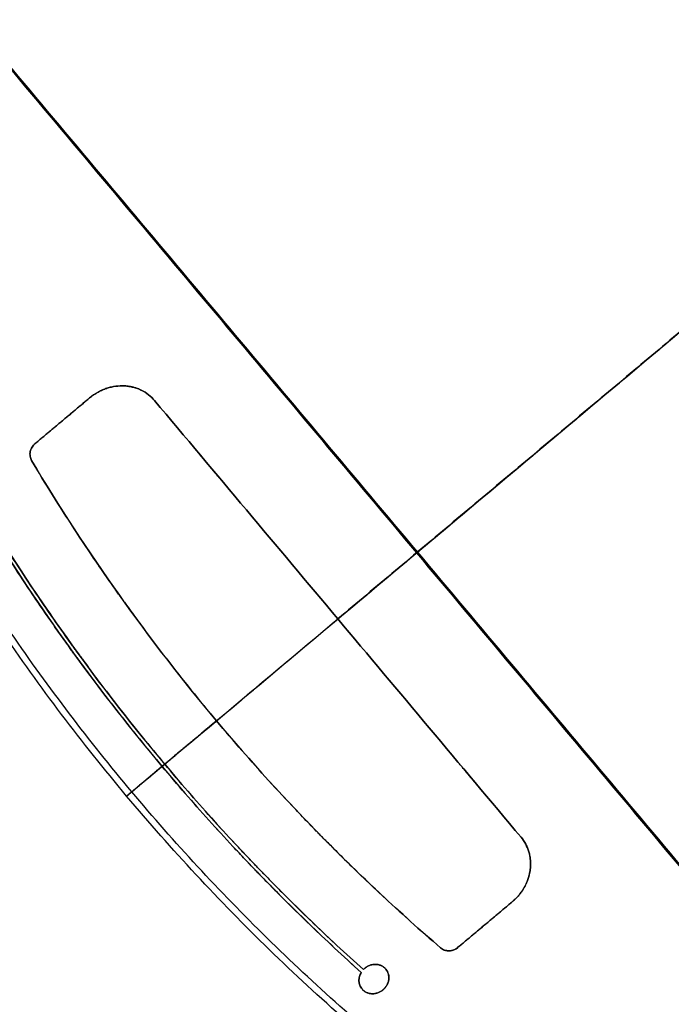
# Model space of a CAD drawing. Header units: millimetres. Extents: x -657 to 864, y -831 to 851.
# Tile 364 of 656: x 380 to 450, y -776 to -669. Entities that reach past the tile are written whole.
import ezdxf

# ---------------------------------------------------------------- set-up
doc = ezdxf.new("R2010")
doc.units = ezdxf.units.MM
doc.layers.add('Default', color=7, linetype='Continuous', true_color=0x000000)

msp = doc.modelspace()

# ---------------------------------------------------------------- linework, layer by layer
at = {"layer": 'Default'}
msp.add_line((416.87, -774.46, 87.57), (416.87, -774.46, 87.82), dxfattribs=at)
for points, knots in [([(391.34, -753.53, 89.7), (386.49, -747.74, 89.7), (381.93, -741.72, 89.39), (375.54, -732.33, 88.48), (373.48, -729.14, 88.1), (370.51, -724.26, 87.42), (369.54, -722.62, 87.18), (368.11, -720.14, 86.78), (367.41, -718.89, 86.58), (366.6, -717.42, 86.33), (366.19, -716.69, 86.2), (365.99, -716.32, 86.13), (365.91, -716.16, 86.11), (365.85, -716.06, 86.09), (365.82, -716, 86.08), (362.21, -709.32, 84.89), (358.97, -702.55, 83.44), (354.65, -692.18, 80.88), (353.3, -688.68, 79.97), (351.42, -683.38, 78.5), (350.82, -681.6, 78), (349.94, -678.92, 77.22), (349.52, -677.57, 76.83), (349.03, -676, 76.35), (348.83, -675.32, 76.15), (348.7, -674.87, 76.02), (348.63, -674.64, 75.95), (347.5, -670.81, 74.79), (346.53, -667.17, 73.63), (345.22, -661.65, 71.82), (344.81, -659.8, 71.2), (344.23, -657, 70.26), (343.95, -655.6, 69.78), (343.64, -653.96, 69.21), (343.49, -653.14, 68.92), (343.41, -652.73, 68.78), (343.38, -652.52, 68.71), (343.36, -652.43, 68.68), (343.35, -652.37, 68.66), (343.35, -652.35, 68.65), (342.65, -648.43, 67.28), (342.06, -644.53, 65.87), (341.36, -638.64, 63.7), (341.15, -636.67, 62.97), (340.89, -633.71, 61.85), (340.76, -632.22, 61.29), (340.64, -630.49, 60.63), (340.58, -629.62, 60.29), (340.55, -629.19, 60.13), (340.54, -628.97, 60.04), (340.53, -628.88, 60.01), (340.53, -628.82, 59.98), (340.53, -628.79, 59.97), (340.02, -620.51, 56.79), (339.99, -612.24, 53.49), (340.68, -599.77, 48.43), (341.03, -595.6, 46.72), (341.73, -589.33, 44.13), (342, -587.24, 43.26), (342.44, -584.1, 41.96), (342.68, -582.52, 41.31), (342.97, -580.68, 40.55), (343.12, -579.77, 40.17), (343.2, -579.31, 39.98), (343.23, -579.11, 39.89), (343.26, -578.98, 39.84), (343.27, -578.91, 39.81), (344.73, -570.31, 36.24), (346.67, -561.85, 32.72), (349.39, -552.42, 28.86), (349.73, -551.25, 28.37), (350.09, -550.07, 27.89), (350.15, -549.88, 27.81), (350.17, -549.81, 27.78), (350.22, -549.67, 27.73), (350.32, -549.33, 27.59), (350.59, -548.44, 27.23), (351.54, -545.44, 26), (353.17, -540.55, 24.02), (354.73, -536.23, 22.3), (355.95, -533.01, 21.03), (356.57, -531.4, 20.39), (357.31, -529.53, 19.66), (357.69, -528.6, 19.3), (357.87, -528.13, 19.11), (357.97, -527.9, 19.02), (358.02, -527.78, 18.98), (358.04, -527.73, 18.96), (358.05, -527.7, 18.94), (358.06, -527.68, 18.94), (359.7, -523.65, 17.37), (361.46, -519.64, 15.83), (364.29, -513.61, 13.58), (365.26, -511.6, 12.84), (366.76, -508.59, 11.73), (367.53, -507.08, 11.19), (368.44, -505.32, 10.56), (368.9, -504.44, 10.24), (369.13, -504, 10.09), (369.24, -503.78, 10.01), (369.3, -503.67, 9.97), (369.33, -503.63, 9.95), (369.34, -503.6, 9.94), (369.35, -503.58, 9.94), (371.36, -499.79, 8.59), (373.45, -496.04, 7.3), (376.73, -490.44, 5.43), (378.41, -487.66, 4.52), (380.42, -484.42, 3.48), (381.45, -482.81, 2.98), (381.96, -482, 2.73), (382.19, -481.66, 2.62), (382.33, -481.43, 2.55), (382.41, -481.31, 2.51), (387.2, -473.88, 0.22), (392.27, -466.69, -1.82), (400.4, -456.09, -4.49), (403.19, -452.58, -5.31), (407.51, -447.37, -6.45), (409.7, -444.78, -6.99), (412.31, -441.78, -7.58), (413.63, -440.28, -7.86), (414.3, -439.53, -8), (414.58, -439.21, -8.06), (414.77, -439, -8.1), (414.87, -438.89, -8.12), (427.02, -425.31, -10.58), (440.15, -412.61, -11.84), (454.3, -400.74, -11.84)], [0, 0, 0, 0, 36.313631, 36.313631, 54.470446, 54.470446, 63.548854, 63.548854, 68.088058, 70.35766, 71.492461, 72.059861, 72.343561, 72.343561, 72.627262, 72.627262, 108.940892, 108.940892, 127.097708, 127.097708, 136.176115, 136.176115, 140.715319, 142.984921, 144.119722, 144.119722, 145.254523, 145.254523, 163.411339, 163.411339, 172.489746, 172.489746, 177.02895, 179.298552, 180.433353, 181.000753, 181.284454, 181.426304, 181.426304, 181.568154, 181.568154, 199.724969, 199.724969, 208.803377, 208.803377, 213.342581, 215.612183, 216.746984, 217.314384, 217.598084, 217.739935, 217.739935, 217.881785, 217.881785, 254.195415, 254.195415, 272.352231, 272.352231, 281.430639, 281.430639, 285.969842, 288.239444, 289.374245, 289.941646, 290.225346, 290.225346, 290.509046, 290.509046, 326.822677, 326.822677, 331.361881, 331.929281, 331.929281, 332.212982, 332.212982, 332.496682, 333.631483, 335.901085, 344.979492, 354.0579, 354.0579, 358.597104, 360.866706, 362.001507, 362.568907, 362.852608, 362.994458, 363.065383, 363.065383, 363.136308, 363.136308, 381.293123, 381.293123, 390.371531, 390.371531, 394.910735, 397.180337, 398.315138, 398.882538, 399.166238, 399.308088, 399.379014, 399.379014, 399.449939, 399.449939, 417.606754, 417.606754, 426.685162, 431.224365, 433.493967, 434.628768, 435.196169, 435.196169, 435.763569, 435.763569, 472.0772, 472.0772, 490.234016, 490.234016, 499.312423, 503.851627, 506.121229, 507.25603, 507.82343, 507.82343, 508.390831, 508.390831, 581.018092, 581.018092, 581.018092, 581.018092]), ([(391.9, -753.07, 89.44), (387.27, -747.55, 89.44), (382.9, -741.8, 89.16), (376.77, -732.88, 88.33), (374.8, -729.85, 87.99), (371.95, -725.23, 87.37), (370.55, -722.91, 87.04), (368.96, -720.16, 86.61), (368.18, -718.78, 86.38), (367.8, -718.09, 86.27), (367.6, -717.74, 86.21), (367.51, -717.57, 86.18), (367.47, -717.49, 86.16), (367.44, -717.44, 86.16), (367.43, -717.42, 86.15), (363.79, -710.84, 85.03), (360.51, -704.16, 83.64), (356.15, -693.95, 81.19), (354.79, -690.51, 80.32), (352.88, -685.32, 78.92), (352.27, -683.59, 78.44), (351.38, -680.97, 77.7), (350.95, -679.66, 77.32), (350.46, -678.12, 76.87), (350.22, -677.36, 76.65), (350.1, -676.97, 76.53), (350.04, -676.78, 76.48), (350.01, -676.7, 76.45), (350, -676.64, 76.43), (349.99, -676.62, 76.43), (347.72, -669.26, 74.24), (345.87, -661.82, 71.84), (343.73, -650.52, 67.94), (343.12, -646.73, 66.59), (342.37, -641, 64.51), (342.14, -639.09, 63.8), (341.85, -636.21, 62.73), (341.71, -634.77, 62.19), (341.56, -633.08, 61.55), (341.5, -632.24, 61.23), (341.46, -631.81, 61.07), (341.45, -631.6, 60.99), (341.44, -631.51, 60.96), (341.43, -631.45, 60.93), (341.43, -631.42, 60.92), (340.82, -623.3, 57.83), (340.68, -615.17, 54.62), (341.18, -602.94, 49.69), (341.46, -598.86, 48.03), (342.06, -592.72, 45.51), (342.29, -590.68, 44.67), (342.67, -587.6, 43.4), (342.88, -586.06, 42.77), (343.14, -584.27, 42.02), (343.27, -583.37, 41.65), (343.34, -582.92, 41.47), (343.37, -582.69, 41.37), (343.39, -582.6, 41.34), (343.4, -582.53, 41.31), (343.4, -582.5, 41.3), (344.72, -573.9, 37.74), (346.52, -565.45, 34.22), (349.91, -552.91, 29.07), (351.16, -548.75, 27.37), (353.2, -542.55, 24.87), (353.91, -540.49, 24.04), (355.02, -537.41, 22.81), (355.58, -535.87, 22.2), (356.26, -534.07, 21.49), (356.6, -533.18, 21.14), (356.77, -532.73, 20.96), (356.85, -532.54, 20.89), (356.9, -532.41, 20.84), (356.92, -532.35, 20.81), (360.18, -523.95, 17.51), (363.83, -515.8, 14.41), (369.93, -503.81, 10.08), (372.06, -499.85, 8.69), (375.41, -493.96, 6.69), (376.55, -492.01, 6.04), (378.3, -489.09, 5.08), (379.18, -487.64, 4.61), (380.08, -486.19, 4.15), (380.68, -485.22, 3.84), (380.98, -484.74, 3.69), (386.16, -476.53, 1.1), (391.37, -469.01, -1.07), (399.69, -458, -3.89), (402.54, -454.38, -4.75), (406.95, -449.01, -5.95), (408.44, -447.23, -6.32), (410.7, -444.58, -6.86), (411.84, -443.26, -7.13), (412.99, -441.95, -7.38), (413.76, -441.07, -7.55), (414.15, -440.63, -7.63), (420.71, -433.23, -8.99), (427.16, -426.51, -9.96), (440.55, -413.51, -11.26), (447.49, -407.25, -11.59), (454.69, -401.2, -11.59)], [0, 0, 0, 0, 36.205898, 36.205898, 54.308847, 54.308847, 63.360322, 67.886059, 70.148928, 71.280362, 71.846079, 72.128938, 72.270367, 72.270367, 72.411796, 72.411796, 108.617695, 108.617695, 126.720644, 126.720644, 135.772118, 135.772118, 140.297856, 142.560724, 143.692159, 144.257876, 144.540734, 144.682164, 144.682164, 144.823593, 144.823593, 181.029491, 181.029491, 199.13244, 199.13244, 208.183915, 208.183915, 212.709652, 214.972521, 216.103955, 216.669672, 216.952531, 217.09396, 217.09396, 217.235389, 217.235389, 253.441287, 253.441287, 271.544237, 271.544237, 280.595711, 280.595711, 285.121448, 287.384317, 288.515751, 289.081469, 289.364327, 289.505756, 289.505756, 289.647186, 289.647186, 325.853084, 325.853084, 343.956033, 343.956033, 353.007508, 353.007508, 357.533245, 359.796113, 360.927548, 361.493265, 361.776124, 361.776124, 362.058982, 362.058982, 398.26488, 398.26488, 416.367829, 416.367829, 425.419304, 425.419304, 429.945041, 432.20791, 432.20791, 434.470779, 434.470779, 470.676677, 470.676677, 488.779626, 488.779626, 497.8311, 497.8311, 502.356838, 504.619706, 504.619706, 506.882575, 506.882575, 543.088473, 543.088473, 579.294371, 579.294371, 579.294371, 579.294371]), ([(391.34, -753.53, 89.7), (401.29, -745.19, 79.3), (431.66, -719.71, 50.66), (501.53, -661.08, 3.35), (563.52, -609.06, -11.84), (602.01, -576.77, -11.84)], [2.41548, 2.41548, 2.41548, 2.41548, 70.396144, 198.636056, 404.995527, 404.995527, 404.995527, 404.995527]), ([(391.9, -753.07, 89.44), (401.71, -744.84, 79.21), (431.93, -719.48, 50.76), (501.59, -661.02, 3.59), (563.55, -609.04, -11.59), (602.01, -576.77, -11.59)], [2.408267, 2.408267, 2.408267, 2.408267, 69.367076, 197.537893, 403.786179, 403.786179, 403.786179, 403.786179]), ([(394.37, -710.64, 87.74), (394.18, -710.41, 87.71), (393.96, -710.19, 87.67), (393.47, -709.82, 87.61), (393.21, -709.65, 87.57), (392.79, -709.45, 87.52), (392.58, -709.36, 87.5), (392.35, -709.28, 87.48), (392.2, -709.24, 87.46), (392.13, -709.21, 87.45), (391.9, -709.16, 87.43), (391.75, -709.12, 87.41), (391.43, -709.08, 87.39), (391.28, -709.06, 87.37), (390.8, -709.03, 87.33), (390.48, -709.05, 87.31), (390, -709.11, 87.28), (389.76, -709.15, 87.26), (389.48, -709.22, 87.25), (389.35, -709.26, 87.24), (389.29, -709.28, 87.24), (389.25, -709.29, 87.23), (389.23, -709.3, 87.23), (389.04, -709.36, 87.22), (388.79, -709.45, 87.21), (388.51, -709.58, 87.2), (388.38, -709.65, 87.2), (388.32, -709.68, 87.2), (388.28, -709.7, 87.2), (388.26, -709.71, 87.19), (387.91, -709.9, 87.18), (387.6, -710.12, 87.18), (387.31, -710.36, 87.18)], [0, 0, 0, 0, 1.379761, 1.379761, 2.759522, 2.759522, 3.449403, 3.794343, 3.794343, 4.139284, 4.139284, 4.829164, 4.829164, 5.519045, 5.519045, 6.898806, 6.898806, 7.588687, 7.933627, 8.106097, 8.192332, 8.192332, 8.278567, 8.278567, 8.968448, 9.313388, 9.485858, 9.572093, 9.572093, 9.658328, 9.658328, 11.03809, 11.03809, 11.03809, 11.03809]), ([(387.31, -710.36, 87.44), (387.45, -710.24, 87.44), (387.68, -710.07, 87.44), (387.96, -709.89, 87.44), (388.1, -709.8, 87.45), (388.16, -709.77, 87.45), (388.2, -709.75, 87.45), (388.22, -709.73, 87.45), (388.4, -709.64, 87.45), (388.63, -709.52, 87.46), (388.92, -709.41, 87.47), (389.06, -709.35, 87.48), (389.12, -709.33, 87.48), (389.17, -709.32, 87.49), (389.19, -709.31, 87.49), (389.52, -709.2, 87.5), (389.84, -709.13, 87.52), (390.32, -709.07, 87.55), (390.48, -709.05, 87.56), (390.8, -709.04, 87.59), (390.96, -709.04, 87.6), (391.28, -709.06, 87.63), (391.51, -709.09, 87.65), (391.75, -709.13, 87.67), (391.9, -709.16, 87.68), (391.97, -709.18, 87.69), (392.36, -709.27, 87.73), (392.65, -709.38, 87.76), (393.21, -709.65, 87.83), (393.47, -709.82, 87.86), (393.96, -710.19, 87.93), (394.18, -710.41, 87.96), (394.37, -710.64, 88)], [0, 0, 0, 0, 0.689836, 1.034755, 1.207214, 1.293443, 1.293443, 1.379673, 1.379673, 2.069509, 2.414427, 2.586887, 2.673116, 2.673116, 2.759346, 2.759346, 4.139018, 4.139018, 4.828855, 4.828855, 5.518691, 5.518691, 6.208528, 6.553446, 6.553446, 6.898364, 6.898364, 8.278037, 8.278037, 9.65771, 9.65771, 11.037383, 11.037383, 11.037383, 11.037383]), ([(381.42, -715.3, 87.18), (381.29, -715.41, 87.18), (381.17, -715.55, 87.18), (380.99, -715.85, 87.2), (380.92, -716.01, 87.21), (380.85, -716.35, 87.23), (380.85, -716.52, 87.25), (380.9, -716.85, 87.29), (380.95, -717, 87.3), (381.03, -717.14, 87.32)], [0, 0, 0, 0, 0.717798, 0.717798, 1.435597, 1.435597, 2.153395, 2.153395, 2.871194, 2.871194, 2.871194, 2.871194]), ([(381.03, -717.14, 87.58), (380.95, -717, 87.56), (380.9, -716.85, 87.54), (380.85, -716.52, 87.51), (380.85, -716.35, 87.49), (380.92, -716.01, 87.46), (380.99, -715.85, 87.45), (381.17, -715.55, 87.44), (381.29, -715.41, 87.44), (381.42, -715.3, 87.44)], [0, 0, 0, 0, 0.717796, 0.717796, 1.435592, 1.435592, 2.153388, 2.153388, 2.871184, 2.871184, 2.871184, 2.871184]), ([(401.08, -745.37, 89.44), (397.39, -740.98, 89.44), (393.88, -736.43, 89.27), (390.5, -731.67, 88.91), (390.44, -731.6, 88.9), (390.34, -731.45, 88.89), (390.18, -731.23, 88.87), (389.82, -730.71, 88.83), (389.09, -729.67, 88.75), (387.65, -727.57, 88.56), (386.44, -725.76, 88.38), (384.06, -722.11, 87.98), (382.52, -719.64, 87.68), (381.03, -717.14, 87.32)], [-51.090229, -51.090229, -51.090229, -51.090229, -25.545115, -25.545115, -25.145972, -25.145972, -24.74683, -23.948545, -22.351975, -19.158836, -12.772557, -12.772557, 0, 0, 0, 0]), ([(381.03, -717.14, 87.58), (384.01, -722.14, 88.28), (387.18, -727.01, 88.81), (390.6, -731.82, 89.17), (390.65, -731.89, 89.18), (390.76, -732.04, 89.19), (390.91, -732.26, 89.21), (391.28, -732.77, 89.24), (392.02, -733.79, 89.31), (393.5, -735.81, 89.44), (394.8, -737.53, 89.52), (397.44, -740.94, 89.65), (399.23, -743.17, 89.7), (401.08, -745.37, 89.7)], [-51.090116, -51.090116, -51.090116, -51.090116, -25.545058, -25.545058, -25.145917, -25.145917, -24.746775, -23.948492, -22.351926, -19.158794, -12.772529, -12.772529, 0, 0, 0, 0]), ([(377.26, -724.98, 87.74), (380.01, -729.4, 88.31), (382.92, -733.71, 88.73), (386.07, -738.05, 89.03), (386.16, -738.18, 89.04), (386.35, -738.44, 89.05), (386.64, -738.83, 89.08), (387.3, -739.73, 89.13), (388.65, -741.54, 89.23), (389.82, -743.07, 89.3), (392.2, -746.11, 89.41), (393.82, -748.11, 89.44), (395.47, -750.07, 89.44)], [-45.72614, -45.72614, -45.72614, -45.72614, -22.86307, -22.86307, -22.148599, -22.148599, -21.434128, -20.005186, -17.147303, -11.431535, -11.431535, 0, 0, 0, 0]), ([(395.47, -750.07, 89.7), (392.16, -746.14, 89.7), (389, -742.08, 89.55), (385.88, -737.79, 89.26), (385.78, -737.66, 89.25), (385.59, -737.39, 89.24), (385.31, -737, 89.21), (384.64, -736.07, 89.14), (383.33, -734.22, 88.99), (382.23, -732.61, 88.85), (380.05, -729.38, 88.53), (378.63, -727.19, 88.28), (377.26, -724.98, 88)], [-45.725998, -45.725998, -45.725998, -45.725998, -22.862999, -22.862999, -22.14853, -22.14853, -21.434062, -20.005124, -17.147249, -11.431499, -11.431499, 0, 0, 0, 0]), ([(395.18, -750.31, 89.44), (391.87, -746.37, 89.44), (388.69, -742.3, 89.3), (385.57, -737.99, 89.01), (385.47, -737.86, 89), (385.28, -737.6, 88.98), (384.99, -737.2, 88.95), (384.33, -736.28, 88.88), (383.01, -734.41, 88.73), (381.91, -732.8, 88.59), (379.72, -729.56, 88.26), (378.31, -727.37, 88.02), (376.92, -725.16, 87.73)], [-45.848553, -45.848553, -45.848553, -45.848553, -22.924277, -22.924277, -22.207893, -22.207893, -21.491509, -20.058742, -17.193207, -11.462138, -11.462138, 0, 0, 0, 0]), ([(376.92, -725.16, 87.99), (379.69, -729.59, 88.55), (382.6, -733.91, 88.98), (385.76, -738.26, 89.28), (385.85, -738.39, 89.29), (386.04, -738.65, 89.3), (386.33, -739.04, 89.33), (387, -739.95, 89.39), (388.35, -741.76, 89.49), (389.52, -743.29, 89.55), (391.9, -746.34, 89.66), (393.52, -748.34, 89.7), (395.18, -750.31, 89.7)], [-45.848466, -45.848466, -45.848466, -45.848466, -22.924233, -22.924233, -22.207851, -22.207851, -21.491469, -20.058704, -17.193175, -11.462117, -11.462117, 0, 0, 0, 0]), ([(425.39, -770, 87.32), (420.99, -766.21, 88.03), (416.74, -762.23, 88.56), (412.6, -758.03, 88.92), (412.54, -757.97, 88.93), (412.41, -757.84, 88.94), (412.22, -757.65, 88.95), (411.78, -757.2, 88.99), (410.91, -756.3, 89.06), (409.17, -754.48, 89.18), (407.7, -752.9, 89.27), (404.81, -749.72, 89.4), (402.92, -747.56, 89.44), (401.08, -745.37, 89.44)], [-51.090274, -51.090274, -51.090274, -51.090274, -25.545137, -25.545137, -25.145994, -25.145994, -24.746852, -23.948566, -22.351995, -19.158853, -12.772569, -12.772569, 0, 0, 0, 0]), ([(401.08, -745.37, 89.7), (404.76, -749.76, 89.7), (408.63, -754, 89.52), (412.73, -758.16, 89.16), (412.79, -758.23, 89.16), (412.92, -758.36, 89.15), (413.11, -758.55, 89.13), (413.56, -759, 89.09), (414.46, -759.9, 89), (416.27, -761.68, 88.82), (417.84, -763.19, 88.64), (421.03, -766.16, 88.24), (423.19, -768.11, 87.93), (425.39, -770, 87.58)], [-51.090071, -51.090071, -51.090071, -51.090071, -25.545036, -25.545036, -25.145894, -25.145894, -24.746753, -23.948471, -22.351906, -19.158777, -12.772518, -12.772518, 0, 0, 0, 0]), ([(416.78, -772.66, 87.73), (412.9, -769.17, 88.3), (409.15, -765.55, 88.73), (405.42, -761.69, 89.02), (405.31, -761.57, 89.03), (405.08, -761.34, 89.05), (404.75, -760.99, 89.08), (403.97, -760.17, 89.13), (402.42, -758.53, 89.23), (401.11, -757.1, 89.3), (398.53, -754.23, 89.41), (396.84, -752.29, 89.44), (395.18, -750.31, 89.44)], [-45.848582, -45.848582, -45.848582, -45.848582, -22.924291, -22.924291, -22.207907, -22.207907, -21.491523, -20.058754, -17.193218, -11.462145, -11.462145, 0, 0, 0, 0]), ([(395.18, -750.31, 89.7), (398.49, -754.26, 89.7), (401.94, -758.09, 89.55), (405.64, -761.92, 89.26), (405.76, -762.04, 89.25), (405.98, -762.27, 89.23), (406.32, -762.62, 89.21), (407.12, -763.44, 89.14), (408.73, -765.06, 88.99), (410.12, -766.42, 88.84), (412.94, -769.14, 88.52), (414.84, -770.92, 88.27), (416.78, -772.66, 87.99)], [-45.848438, -45.848438, -45.848438, -45.848438, -22.924219, -22.924219, -22.207837, -22.207837, -21.491455, -20.058692, -17.193164, -11.46211, -11.46211, 0, 0, 0, 0]), ([(395.47, -750.07, 89.44), (398.77, -754.01, 89.44), (402.21, -757.83, 89.3), (405.9, -761.65, 89.01), (406.01, -761.77, 89), (406.24, -762, 88.98), (406.58, -762.35, 88.95), (407.37, -763.16, 88.89), (408.98, -764.78, 88.74), (410.37, -766.14, 88.59), (413.17, -768.85, 88.27), (415.08, -770.62, 88.02), (417.01, -772.36, 87.74)], [-45.726112, -45.726112, -45.726112, -45.726112, -22.863056, -22.863056, -22.148585, -22.148585, -21.434115, -20.005174, -17.147292, -11.431528, -11.431528, 0, 0, 0, 0]), ([(417.01, -772.36, 88), (413.14, -768.88, 88.56), (409.4, -765.27, 88.99), (405.68, -761.42, 89.28), (405.56, -761.3, 89.29), (405.34, -761.07, 89.31), (405.01, -760.72, 89.33), (404.23, -759.91, 89.39), (402.69, -758.27, 89.49), (401.38, -756.85, 89.56), (398.8, -753.98, 89.66), (397.12, -752.04, 89.7), (395.47, -750.07, 89.7)], [-45.726026, -45.726026, -45.726026, -45.726026, -22.863013, -22.863013, -22.148544, -22.148544, -21.434075, -20.005136, -17.14726, -11.431506, -11.431506, 0, 0, 0, 0]), ([(749.71, -752.79, -11.84), (742.67, -758.7, -11.84), (735.47, -764.33, -11.53), (720.7, -775.05, -10.29), (713.14, -780.13, -9.36), (705.29, -785, -8.11), (705.17, -785.08, -8.1), (704.93, -785.22, -8.06), (704.57, -785.45, -8), (703.73, -785.96, -7.86), (702.05, -786.99, -7.59), (700.6, -787.86, -7.34), (697.71, -789.58, -6.83), (695.77, -790.71, -6.47), (689.93, -794.04, -5.35), (686.01, -796.18, -4.53), (674.17, -802.34, -1.87), (666.15, -806.12, 0.18), (657.94, -809.58, 2.49), (657.88, -809.6, 2.51), (657.75, -809.66, 2.55), (657.56, -809.73, 2.6), (657.13, -809.92, 2.72), (656.25, -810.28, 2.97), (654.49, -811.01, 3.48), (652.99, -811.61, 3.92), (649.97, -812.81, 4.81), (647.95, -813.59, 5.41), (641.87, -815.85, 7.28), (637.8, -817.27, 8.58), (633.66, -818.6, 9.94), (633.63, -818.61, 9.95), (633.56, -818.63, 9.97), (633.46, -818.66, 10.01), (633.23, -818.74, 10.09), (632.76, -818.89, 10.24), (631.82, -819.19, 10.55), (629.94, -819.78, 11.18), (628.33, -820.26, 11.72), (625.12, -821.22, 12.82), (622.98, -821.82, 13.56), (616.55, -823.56, 15.81), (612.28, -824.6, 17.35), (607.97, -825.54, 18.94), (607.93, -825.54, 18.96), (607.86, -825.56, 18.98), (607.76, -825.58, 19.02), (607.51, -825.63, 19.11), (607.03, -825.74, 19.29), (606.05, -825.94, 19.65), (604.1, -826.34, 20.38), (602.42, -826.67, 21.01), (599.04, -827.31, 22.29), (596.2, -827.81, 23.37), (593.05, -828.31, 24.59), (592.19, -828.44, 24.92), (591.62, -828.53, 25.14), (591.33, -828.57, 25.25), (589.91, -828.78, 25.8), (588.78, -828.94, 26.24), (585.39, -829.39, 27.56), (582.03, -829.8, 28.89), (578.14, -830.19, 30.43), (576.48, -830.33, 31.09), (575.79, -830.39, 31.37), (575.65, -830.4, 31.43), (575.38, -830.43, 31.53), (574.98, -830.46, 31.69), (574.59, -830.49, 31.85), (572.2, -830.68, 32.81), (570.07, -830.81, 33.67), (563.66, -831.13, 36.26), (559.36, -831.23, 38.01), (554.96, -831.2, 39.81), (554.9, -831.2, 39.84), (554.76, -831.2, 39.89), (554.57, -831.2, 39.97), (554.1, -831.2, 40.16), (553.18, -831.19, 40.54), (551.33, -831.16, 41.3), (549.75, -831.11, 41.95), (546.61, -831.01, 43.24), (542.44, -830.81, 44.95), (537.8, -830.46, 46.85), (534.98, -830.19, 48.01), (534.21, -830.12, 48.32), (533.83, -830.08, 48.48), (533.7, -830.07, 48.53), (533.45, -830.04, 48.64), (532.28, -829.92, 49.12), (531.12, -829.79, 49.59), (528.01, -829.41, 50.86), (525.93, -829.13, 51.71), (522.81, -828.67, 52.98), (521.76, -828.5, 53.41), (520.2, -828.25, 54.04), (519.67, -828.16, 54.25), (518.64, -827.98, 54.67), (518.12, -827.89, 54.88), (513.47, -827.05, 56.76), (509.4, -826.2, 58.38), (505.37, -825.24, 59.97), (505.34, -825.23, 59.98), (505.28, -825.22, 60.01), (505.19, -825.2, 60.04), (504.98, -825.15, 60.13), (504.56, -825.04, 60.29), (503.72, -824.84, 60.62), (502.04, -824.42, 61.28), (500.61, -824.04, 61.84), (497.75, -823.26, 62.95), (495.85, -822.72, 63.69), (490.17, -821, 65.86), (486.41, -819.75, 67.27), (482.66, -818.37, 68.65), (482.63, -818.36, 68.66), (482.58, -818.34, 68.68), (482.49, -818.31, 68.71), (482.3, -818.24, 68.78), (481.91, -818.09, 68.92), (481.13, -817.8, 69.21), (479.57, -817.22, 69.77), (478.25, -816.7, 70.25), (475.61, -815.65, 71.19), (473.86, -814.92, 71.81), (468.64, -812.68, 73.62), (465.21, -811.09, 74.78), (461.78, -809.38, 75.9), (461.73, -809.35, 75.91), (461.62, -809.3, 75.95), (461.47, -809.22, 76), (461.1, -809.04, 76.11), (460.37, -808.67, 76.35), (458.92, -807.93, 76.81), (457.68, -807.28, 77.21), (455.21, -805.97, 77.98), (453.58, -805.07, 78.48), (448.7, -802.31, 79.94), (445.5, -800.38, 80.85), (436.01, -794.33, 83.41), (429.87, -789.94, 84.88), (423.55, -784.93, 86.14), (423.17, -784.63, 86.22), (422.43, -784.03, 86.36), (421.32, -783.13, 86.58), (418.75, -781.01, 87.05), (416.59, -779.16, 87.42), (412.31, -775.4, 88.1), (409.52, -772.82, 88.47), (401.37, -764.89, 89.39), (396.21, -759.33, 89.7), (391.34, -753.53, 89.7)], [-580.887092, -580.887092, -580.887092, -580.887092, -544.581648, -544.581648, -508.276205, -508.276205, -507.708933, -507.708933, -507.14166, -506.007115, -503.738025, -499.199844, -499.199844, -490.123484, -490.123484, -471.970762, -471.970762, -435.665319, -435.665319, -435.381682, -435.381682, -435.098046, -434.530774, -433.396229, -431.127138, -426.588958, -426.588958, -417.512597, -417.512597, -399.359876, -399.359876, -399.218057, -399.218057, -399.076239, -398.792603, -398.22533, -397.090785, -394.821695, -390.283515, -390.283515, -381.207154, -381.207154, -363.054432, -363.054432, -362.912614, -362.912614, -362.770796, -362.48716, -361.919887, -360.785342, -358.516252, -353.978071, -353.978071, -344.901711, -342.63262, -341.498075, -341.498075, -340.36353, -340.36353, -335.82535, -335.82535, -326.748989, -322.210809, -319.941718, -319.941718, -319.374446, -319.374446, -318.807173, -317.672628, -317.672628, -308.596267, -308.596267, -290.443546, -290.443546, -290.15991, -290.15991, -289.876273, -289.309001, -288.174456, -285.905365, -281.367185, -281.367185, -272.290824, -263.214463, -260.945373, -259.810828, -259.810828, -259.243556, -259.243556, -258.676283, -254.138103, -254.138103, -245.061742, -245.061742, -240.523561, -240.523561, -238.254471, -238.254471, -235.985381, -235.985381, -217.832659, -217.832659, -217.690841, -217.690841, -217.549023, -217.265387, -216.698114, -215.563569, -213.294479, -208.756299, -208.756299, -199.679938, -199.679938, -181.527216, -181.527216, -181.385398, -181.385398, -181.24358, -180.959944, -180.392671, -179.258126, -176.989036, -172.450855, -172.450855, -163.374495, -163.374495, -145.221773, -145.221773, -144.938137, -144.938137, -144.6545, -144.087228, -142.952683, -140.683593, -136.145412, -136.145412, -127.069051, -127.069051, -108.91633, -108.91633, -72.610886, -72.610886, -70.341796, -70.341796, -68.072706, -63.534526, -54.458165, -54.458165, -36.305443, -36.305443, 0, 0, 0, 0]), ([(749.32, -752.33, -11.59), (734.84, -764.47, -11.59), (719.7, -775.42, -10.26), (703.91, -785.12, -7.7), (703.88, -785.14, -7.7), (703.82, -785.18, -7.69), (703.72, -785.24, -7.67), (703.5, -785.38, -7.64), (703.06, -785.65, -7.56), (702.18, -786.18, -7.42), (700.41, -787.25, -7.12), (696.87, -789.36, -6.5), (693.83, -791.11, -5.92), (687.73, -794.54, -4.72), (683.65, -796.73, -3.84), (671.36, -803, -1.02), (663.1, -806.8, 1.14), (654.75, -810.21, 3.55), (654.71, -810.22, 3.56), (654.65, -810.25, 3.57), (654.54, -810.29, 3.6), (654.31, -810.39, 3.67), (653.84, -810.58, 3.81), (652.9, -810.96, 4.08), (651.02, -811.71, 4.63), (649.41, -812.33, 5.11), (646.19, -813.56, 6.08), (644.05, -814.36, 6.74), (637.61, -816.65, 8.76), (633.31, -818.06, 10.16), (620.44, -821.97, 14.5), (611.85, -824.13, 17.57), (603.19, -825.84, 20.81), (603.13, -825.85, 20.84), (602.99, -825.88, 20.89), (602.78, -825.92, 20.96), (602.31, -826.01, 21.14), (601.36, -826.2, 21.5), (599.45, -826.56, 22.22), (597.82, -826.85, 22.84), (594.56, -827.4, 24.08), (592.39, -827.75, 24.92), (585.88, -828.68, 27.44), (581.56, -829.19, 29.14), (568.61, -830.34, 34.29), (560.02, -830.64, 37.79), (551.42, -830.45, 41.31), (551.35, -830.44, 41.33), (551.22, -830.44, 41.39), (551.02, -830.44, 41.47), (550.57, -830.43, 41.65), (549.65, -830.4, 42.03), (547.82, -830.34, 42.78), (546.25, -830.27, 43.42), (543.13, -830.12, 44.7), (541.06, -829.99, 45.55), (534.89, -829.51, 48.08), (530.81, -829.07, 49.75), (518.68, -827.43, 54.68), (510.75, -825.88, 57.86), (502.9, -823.88, 60.94), (502.84, -823.87, 60.96), (502.72, -823.84, 61), (502.55, -823.79, 61.07), (502.13, -823.68, 61.24), (501.3, -823.47, 61.56), (499.65, -823.03, 62.2), (498.23, -822.64, 62.75), (495.42, -821.84, 63.83), (493.56, -821.28, 64.54), (488.03, -819.53, 66.64), (484.39, -818.26, 67.99), (473.64, -814.19, 71.88), (466.69, -811.09, 74.27), (459.89, -807.6, 76.43), (459.83, -807.58, 76.45), (459.73, -807.52, 76.48), (459.58, -807.44, 76.53), (459.21, -807.26, 76.65), (458.49, -806.88, 76.88), (457.05, -806.12, 77.33), (455.83, -805.46, 77.71), (453.38, -804.13, 78.46), (451.77, -803.22, 78.94), (446.97, -800.42, 80.34), (443.82, -798.48, 81.22), (434.54, -792.41, 83.66), (428.56, -788.05, 85.03), (422.73, -783.34, 86.16), (422.69, -783.3, 86.16), (422.6, -783.23, 86.18), (422.47, -783.13, 86.21), (422.16, -782.87, 86.27), (421.54, -782.37, 86.38), (420.31, -781.36, 86.61), (419.26, -780.48, 86.8), (417.18, -778.71, 87.16), (415.82, -777.52, 87.38), (411.76, -773.9, 88), (409.12, -771.44, 88.34), (401.4, -763.86, 89.17), (396.52, -758.57, 89.44), (391.9, -753.07, 89.44)], [-579.397459, -579.397459, -579.397459, -579.397459, -506.972776, -506.972776, -506.831322, -506.831322, -506.689867, -506.406958, -505.841141, -504.709505, -502.446234, -497.919691, -488.866606, -488.866606, -470.760435, -470.760435, -434.548094, -434.548094, -434.406639, -434.406639, -434.265185, -433.982276, -433.416458, -432.284823, -430.021551, -425.495009, -425.495009, -416.441923, -416.441923, -398.335753, -398.335753, -362.123412, -362.123412, -361.840503, -361.840503, -361.557594, -360.991776, -359.86014, -357.596869, -353.070326, -353.070326, -344.017241, -344.017241, -325.91107, -325.91107, -289.698729, -289.698729, -289.41582, -289.41582, -289.132911, -288.567094, -287.435458, -285.172187, -280.645644, -280.645644, -271.592559, -271.592559, -253.486388, -253.486388, -217.274047, -217.274047, -216.991138, -216.991138, -216.708229, -216.142411, -215.010776, -212.747504, -208.220962, -208.220962, -199.167876, -199.167876, -181.061706, -181.061706, -144.849365, -144.849365, -144.566456, -144.566456, -144.283547, -143.717729, -142.586093, -140.322822, -135.796279, -135.796279, -126.743194, -126.743194, -108.637023, -108.637023, -72.424682, -72.424682, -72.141773, -72.141773, -71.858864, -71.293047, -70.161411, -67.89814, -63.371597, -63.371597, -54.318512, -54.318512, -36.212341, -36.212341, 0, 0, 0, 0]), ([(433.16, -765, 87.18), (433.31, -764.88, 87.18), (433.52, -764.68, 87.18), (433.75, -764.43, 87.19), (433.87, -764.3, 87.19), (433.92, -764.23, 87.19), (433.94, -764.2, 87.19), (433.96, -764.19, 87.19), (433.97, -764.18, 87.19), (434.09, -764.02, 87.2), (434.24, -763.8, 87.21), (434.41, -763.54, 87.22), (434.48, -763.4, 87.23), (434.52, -763.34, 87.23), (434.54, -763.3, 87.23), (434.55, -763.28, 87.23), (434.71, -762.97, 87.25), (434.83, -762.66, 87.27), (434.97, -762.2, 87.3), (435.03, -761.97, 87.32), (435.08, -761.69, 87.34), (435.1, -761.55, 87.35), (435.11, -761.49, 87.36), (435.11, -761.45, 87.36), (435.12, -761.43, 87.36), (435.13, -761.26, 87.38), (435.15, -761.03, 87.4), (435.14, -760.8, 87.42), (435.14, -760.65, 87.43), (435.13, -760.57, 87.44), (435.11, -760.34, 87.46), (435.08, -760.11, 87.49), (435.04, -759.88, 87.51), (435, -759.74, 87.53), (434.98, -759.66, 87.53), (434.79, -759, 87.61), (434.5, -758.47, 87.67), (434.11, -758, 87.74)], [0, 0, 0, 0, 0.690525, 1.035787, 1.208419, 1.294734, 1.337892, 1.337892, 1.38105, 1.38105, 2.071575, 2.416837, 2.589469, 2.675784, 2.675784, 2.7621, 2.7621, 4.14315, 4.14315, 4.833675, 5.178937, 5.351568, 5.437884, 5.437884, 5.5242, 5.5242, 6.214725, 6.559987, 6.559987, 6.905249, 6.905249, 7.595774, 7.941037, 7.941037, 8.286299, 8.286299, 11.048399, 11.048399, 11.048399, 11.048399]), ([(434.11, -758, 88), (434.31, -758.23, 87.96), (434.56, -758.61, 87.91), (434.79, -759.09, 87.85), (434.88, -759.34, 87.83), (434.92, -759.45, 87.81), (434.94, -759.52, 87.81), (434.95, -759.56, 87.8), (435, -759.74, 87.78), (435.06, -759.96, 87.76), (435.09, -760.19, 87.73), (435.11, -760.35, 87.72), (435.12, -760.42, 87.71), (435.14, -760.65, 87.69), (435.15, -760.89, 87.67), (435.14, -761.15, 87.64), (435.13, -761.29, 87.63), (435.12, -761.35, 87.63), (435.12, -761.38, 87.62), (435.12, -761.4, 87.62), (435.08, -761.74, 87.59), (435.02, -762.05, 87.57), (434.88, -762.52, 87.54), (434.8, -762.74, 87.52), (434.68, -763.01, 87.5), (434.62, -763.14, 87.5), (434.59, -763.19, 87.49), (434.57, -763.23, 87.49), (434.56, -763.25, 87.49), (434.47, -763.43, 87.48), (434.34, -763.66, 87.47), (434.16, -763.92, 87.46), (434.07, -764.04, 87.45), (434.02, -764.11, 87.45), (434, -764.13, 87.45), (433.99, -764.15, 87.45), (433.98, -764.16, 87.45), (433.73, -764.47, 87.44), (433.46, -764.75, 87.44), (433.16, -765, 87.44)], [0, 0, 0, 0, 1.379844, 2.069767, 2.414728, 2.587208, 2.587208, 2.759689, 2.759689, 3.449611, 3.794572, 3.794572, 4.139533, 4.139533, 4.829456, 5.174417, 5.346897, 5.433137, 5.433137, 5.519378, 5.519378, 6.899222, 6.899222, 7.589144, 7.934106, 8.106586, 8.192826, 8.192826, 8.279067, 8.279067, 8.968989, 9.31395, 9.486431, 9.572671, 9.615791, 9.615791, 9.658911, 9.658911, 11.038756, 11.038756, 11.038756, 11.038756]), ([(425.39, -770, 87.32), (425.52, -770.11, 87.3), (425.66, -770.19, 87.29), (425.97, -770.3, 87.25), (426.14, -770.32, 87.23), (426.49, -770.31, 87.21), (426.66, -770.28, 87.2), (426.99, -770.15, 87.18), (427.14, -770.06, 87.18), (427.27, -769.94, 87.18)], [0, 0, 0, 0, 0.717794, 0.717794, 1.435588, 1.435588, 2.153383, 2.153383, 2.871177, 2.871177, 2.871177, 2.871177]), ([(427.27, -769.94, 87.44), (427.14, -770.06, 87.44), (426.99, -770.15, 87.44), (426.66, -770.28, 87.45), (426.49, -770.31, 87.46), (426.14, -770.32, 87.49), (425.98, -770.3, 87.51), (425.66, -770.19, 87.54), (425.52, -770.11, 87.56), (425.39, -770, 87.58)], [0, 0, 0, 0, 0.717803, 0.717803, 1.435605, 1.435605, 2.153408, 2.153408, 2.87121, 2.87121, 2.87121, 2.87121]), ([(419.44, -772.3, 87.57), (419.37, -772.22, 87.58), (419.29, -772.14, 87.59), (419.12, -772.01, 87.62), (419.02, -771.96, 87.63), (418.82, -771.87, 87.65), (418.71, -771.84, 87.66), (418.49, -771.79, 87.68), (418.37, -771.79, 87.69), (418.14, -771.79, 87.71), (418.03, -771.81, 87.71), (417.8, -771.86, 87.73), (417.69, -771.9, 87.73), (417.47, -772, 87.74), (417.37, -772.06, 87.74), (417.18, -772.2, 87.74), (417.09, -772.28, 87.74), (417.01, -772.36, 87.74)], [0, 0, 0, 0, 0.480683, 0.480683, 0.961366, 0.961366, 1.442049, 1.442049, 1.922732, 1.922732, 2.403415, 2.403415, 2.884097, 2.884097, 3.36478, 3.36478, 3.845463, 3.845463, 3.845463, 3.845463]), ([(417.01, -772.36, 88), (417.09, -772.28, 88), (417.18, -772.2, 88), (417.37, -772.06, 88), (417.47, -772, 87.99), (417.69, -771.9, 87.99), (417.8, -771.86, 87.98), (418.03, -771.81, 87.97), (418.14, -771.79, 87.96), (418.37, -771.79, 87.95), (418.49, -771.79, 87.94), (418.71, -771.84, 87.92), (418.82, -771.87, 87.91), (419.02, -771.96, 87.89), (419.12, -772.01, 87.87), (419.29, -772.14, 87.85), (419.37, -772.22, 87.84), (419.44, -772.3, 87.82)], [0, 0, 0, 0, 0.480693, 0.480693, 0.961386, 0.961386, 1.442079, 1.442079, 1.922772, 1.922772, 2.403465, 2.403465, 2.884158, 2.884158, 3.364851, 3.364851, 3.845544, 3.845544, 3.845544, 3.845544]), ([(416.78, -772.66, 87.73), (416.7, -772.8, 87.73), (416.63, -772.96, 87.72), (416.57, -773.2, 87.7), (416.55, -773.28, 87.7), (416.53, -773.44, 87.68), (416.53, -773.52, 87.68), (416.54, -773.76, 87.66), (416.57, -773.91, 87.64), (416.66, -774.13, 87.61), (416.69, -774.2, 87.61), (416.77, -774.34, 87.59), (416.82, -774.4, 87.58), (416.87, -774.46, 87.57)], [0, 0, 0, 0, 0.687707, 0.687707, 1.03156, 1.03156, 1.375414, 1.375414, 2.063121, 2.063121, 2.406974, 2.406974, 2.750828, 2.750828, 2.750828, 2.750828]), ([(416.87, -774.46, 87.82), (416.82, -774.4, 87.83), (416.77, -774.34, 87.84), (416.69, -774.2, 87.86), (416.66, -774.13, 87.87), (416.57, -773.91, 87.89), (416.54, -773.76, 87.91), (416.53, -773.52, 87.93), (416.53, -773.44, 87.94), (416.55, -773.28, 87.95), (416.57, -773.2, 87.96), (416.63, -772.96, 87.97), (416.7, -772.8, 87.98), (416.78, -772.66, 87.99)], [0, 0, 0, 0, 0.343852, 0.343852, 0.687703, 0.687703, 1.375407, 1.375407, 1.719258, 1.719258, 2.06311, 2.06311, 2.750813, 2.750813, 2.750813, 2.750813]), ([(416.87, -774.46, 87.57), (416.93, -774.54, 87.56), (417, -774.61, 87.55), (417.16, -774.73, 87.52), (417.25, -774.79, 87.51), (417.43, -774.87, 87.49), (417.53, -774.91, 87.48), (417.73, -774.96, 87.46), (417.84, -774.97, 87.45), (418.04, -774.98, 87.43), (418.15, -774.97, 87.43), (418.36, -774.94, 87.41), (418.46, -774.91, 87.41), (418.67, -774.84, 87.4), (418.77, -774.8, 87.4), (418.96, -774.69, 87.39), (419.05, -774.63, 87.39), (419.22, -774.49, 87.39), (419.29, -774.41, 87.39), (419.43, -774.24, 87.4), (419.5, -774.15, 87.4), (419.6, -773.97, 87.41), (419.65, -773.87, 87.41), (419.72, -773.67, 87.43), (419.74, -773.56, 87.43), (419.79, -773.24, 87.46), (419.78, -773.03, 87.48), (419.67, -772.64, 87.52), (419.57, -772.45, 87.55), (419.44, -772.3, 87.57)], [0.000016, 0.000016, 0.000016, 0.000016, 0.444316, 0.444316, 0.888633, 0.888633, 1.332949, 1.332949, 1.777266, 1.777266, 2.221582, 2.221582, 2.665899, 2.665899, 3.110215, 3.110215, 3.554531, 3.554531, 3.998848, 3.998848, 4.443164, 4.443164, 4.887481, 4.887481, 5.331797, 5.331797, 6.22043, 6.22043, 7.109063, 7.109063, 7.109063, 7.109063]), ([(419.44, -772.3, 87.82), (419.57, -772.45, 87.8), (419.67, -772.64, 87.78), (419.75, -772.93, 87.75), (419.77, -773.03, 87.74), (419.78, -773.24, 87.72), (419.77, -773.35, 87.71), (419.74, -773.56, 87.69), (419.72, -773.67, 87.68), (419.65, -773.87, 87.67), (419.6, -773.97, 87.66), (419.5, -774.15, 87.65), (419.43, -774.24, 87.65), (419.29, -774.41, 87.65), (419.22, -774.49, 87.64), (419.05, -774.63, 87.65), (418.96, -774.69, 87.65), (418.77, -774.8, 87.65), (418.67, -774.84, 87.65), (418.46, -774.91, 87.66), (418.36, -774.94, 87.67), (418.15, -774.97, 87.68), (418.04, -774.98, 87.69), (417.84, -774.97, 87.71), (417.73, -774.96, 87.72), (417.53, -774.91, 87.74), (417.43, -774.87, 87.75), (417.25, -774.79, 87.77), (417.16, -774.73, 87.78), (417, -774.61, 87.8), (416.93, -774.54, 87.81), (416.87, -774.46, 87.82)], [0, 0, 0, 0, 0.888069, 0.888069, 1.332103, 1.332103, 1.776138, 1.776138, 2.220172, 2.220172, 2.664207, 2.664207, 3.108241, 3.108241, 3.552276, 3.552276, 3.99631, 3.99631, 4.440344, 4.440344, 4.884379, 4.884379, 5.328413, 5.328413, 5.772448, 5.772448, 6.216482, 6.216482, 6.660517, 6.660517, 7.104527, 7.104527, 7.104527, 7.104527])]:
    msp.add_open_spline(points, degree=3, knots=knots, dxfattribs=at)
for points, degree in [([(361.23, -520.24, 16.07), (488.55, -671.97, 16.07), (615.86, -823.7, 16.07)], 2), ([(361.75, -520.72, 16.31), (488.62, -671.91, 16.31), (615.48, -823.1, 16.31)], 2), ([(340.55, -629.17, 60.12), (422.77, -727.16, 60.12), (504.99, -825.15, 60.12)], 2), ([(341.32, -629.88, 60.33), (422.88, -727.07, 60.33), (504.43, -824.27, 60.33)], 2), ([(414.24, -734.32, 89.44), (439.29, -713.3, 89.44), (464.33, -692.29, 89.44)], 2), ([(464.33, -692.29, 89.7), (439.29, -713.3, 89.7), (414.24, -734.32, 89.7)], 2), ([(387.31, -710.36, 87.18), (384.37, -712.83, 87.18), (381.42, -715.3, 87.18)], 2), ([(381.42, -715.3, 87.44), (384.37, -712.83, 87.44), (387.31, -710.36, 87.44)], 2), ([(381.42, -715.3, 87.31), (384.37, -712.83, 87.31), (387.31, -710.36, 87.31)], 2), ([(387.31, -710.36, 87.18), (387.31, -710.36, 87.31), (387.31, -710.36, 87.44)], 2), ([(394.37, -710.64, 88), (394.37, -710.64, 87.87), (394.37, -710.64, 87.74)], 2), ([(414.24, -734.32, 89.44), (407.65, -726.46, 89.44), (401.01, -718.55, 88.87), (394.37, -710.64, 87.74)], 3), ([(394.37, -710.64, 88), (401.01, -718.55, 89.13), (407.65, -726.46, 89.7), (414.24, -734.32, 89.7)], 3), ([(384.37, -712.83, 87.44), (384.37, -712.83, 87.31), (384.37, -712.83, 87.18)], 2), ([(381.42, -715.3, 87.18), (381.42, -715.3, 87.31), (381.42, -715.3, 87.44)], 2), ([(401.3, -718.9, 88.72), (400.25, -717.64, 88.72), (399.19, -716.38, 88.72)], 2), ([(381.03, -717.14, 87.32), (381.03, -717.14, 87.45), (381.03, -717.14, 87.58)], 2), ([(387.32, -727.07, 88.51), (386.77, -726.25, 88.51), (386.23, -725.43, 88.51), (385.69, -724.6, 88.51)], 3), ([(381.37, -731.33, 88.72), (381.98, -732.24, 88.72), (382.6, -733.15, 88.72), (383.23, -734.05, 88.72)], 3), ([(382.9, -734.24, 88.71), (382.28, -733.34, 88.71), (381.66, -732.44, 88.71), (381.05, -731.52, 88.71)], 3), ([(390.5, -731.67, 88.91), (390.5, -731.67, 89.04), (390.5, -731.67, 89.16)], 2), ([(434.11, -758, 87.74), (427.47, -750.09, 88.87), (420.84, -742.18, 89.44), (414.24, -734.32, 89.44)], 3), ([(414.24, -734.32, 89.7), (420.84, -742.18, 89.7), (427.47, -750.09, 89.13), (434.11, -758, 88)], 3), ([(414.24, -734.32, 89.44), (414.24, -734.32, 89.57), (414.24, -734.32, 89.7)], 2), ([(385.93, -737.86, 89.01), (385.93, -737.86, 89.14), (385.93, -737.86, 89.27)], 2), ([(385.62, -738.07, 89.01), (385.62, -738.07, 89.14), (385.62, -738.07, 89.27)], 2), ([(395.47, -750.07, 89.44), (398.27, -747.72, 89.44), (401.08, -745.37, 89.44)], 2), ([(401.08, -745.37, 89.7), (398.27, -747.72, 89.7), (395.47, -750.07, 89.7)], 2), ([(401.08, -745.37, 89.7), (401.08, -745.37, 89.57), (401.08, -745.37, 89.44)], 2), ([(395.18, -750.31, 89.7), (393.26, -751.92, 89.7), (391.34, -753.53, 89.7)], 2), ([(391.9, -753.07, 89.44), (393.54, -751.69, 89.44), (395.18, -750.31, 89.44)], 2), ([(395.18, -750.31, 89.7), (395.18, -750.31, 89.57), (395.18, -750.31, 89.44)], 2), ([(395.47, -750.07, 89.44), (395.47, -750.07, 89.57), (395.47, -750.07, 89.7)], 2), ([(429.29, -752.25, 88.72), (428.24, -751, 88.72), (427.18, -749.74, 88.72)], 2), ([(412.73, -758.16, 88.91), (412.73, -758.16, 89.04), (412.73, -758.16, 89.16)], 2), ([(434.11, -758, 87.74), (434.11, -758, 87.87), (434.11, -758, 88)], 2), ([(405.58, -761.86, 89.01), (405.58, -761.86, 89.14), (405.58, -761.86, 89.27)], 2), ([(405.84, -761.59, 89.01), (405.84, -761.59, 89.14), (405.84, -761.59, 89.27)], 2), ([(418.85, -764.13, 88.51), (418.13, -763.45, 88.51), (417.42, -762.77, 88.51), (416.7, -762.09, 88.51)], 3), ([(411.23, -767.49, 88.71), (410.44, -766.73, 88.71), (409.65, -765.97, 88.71), (408.88, -765.19, 88.71)], 3), ([(409.12, -764.91, 88.72), (409.9, -765.68, 88.72), (410.69, -766.45, 88.72), (411.48, -767.21, 88.72)], 3), ([(427.27, -769.94, 87.18), (430.22, -767.47, 87.18), (433.16, -765, 87.18)], 2), ([(433.16, -765, 87.44), (430.22, -767.47, 87.44), (427.27, -769.94, 87.44)], 2), ([(427.27, -769.94, 87.31), (430.22, -767.47, 87.31), (433.16, -765, 87.31)], 2), ([(433.16, -765, 87.18), (433.16, -765, 87.31), (433.16, -765, 87.44)], 2), ([(430.22, -767.47, 87.44), (430.22, -767.47, 87.31), (430.22, -767.47, 87.18)], 2), ([(427.27, -769.94, 87.18), (427.27, -769.94, 87.31), (427.27, -769.94, 87.44)], 2), ([(425.39, -770, 87.58), (425.39, -770, 87.45), (425.39, -770, 87.32)], 2), ([(416.78, -772.66, 87.99), (416.78, -772.66, 87.86), (416.78, -772.66, 87.73)], 2), ([(417.01, -772.36, 87.74), (417.01, -772.36, 87.87), (417.01, -772.36, 88)], 2), ([(417.17, -772.21, 87.74), (417.17, -772.21, 87.87), (417.17, -772.21, 88)], 2), ([(419.44, -772.3, 87.82), (419.44, -772.3, 87.7), (419.44, -772.3, 87.57)], 2), ([(419.44, -772.3, 87.78), (419.44, -772.3, 87.8), (419.44, -772.3, 87.82)], 2), ([(419.44, -772.3, 87.57), (419.44, -772.3, 87.68), (419.44, -772.3, 87.78)], 2), ([(416.87, -774.46, 87.82), (416.87, -774.46, 87.7), (416.87, -774.46, 87.57)], 2), ([(416.87, -774.46, 87.57), (416.87, -774.46, 87.57), (416.87, -774.46, 87.57), (416.87, -774.46, 87.57)], 3), ([(416.87, -774.46, 87.82), (416.87, -774.46, 87.82), (416.87, -774.46, 87.82), (416.87, -774.46, 87.82)], 3), ([(419.14, -774.55, 87.39), (419.14, -774.55, 87.52), (419.14, -774.55, 87.64)], 2)]:
    msp.add_open_spline(points, degree=degree, dxfattribs=at)
for points, weights in [([(393.33, -709.73, 87.59), (392.19, -709.03, 87.59), (390.79, -709.04, 87.59)], [0.907794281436, 0.848224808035, 0.854076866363]), ([(381.42, -715.3, 87.38), (380.43, -716.13, 87.38), (381.03, -717.14, 87.38)], [1, 0.736668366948, 0.94684410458]), ([(435.06, -761.8, 87.59), (435.32, -760.43, 87.59), (434.82, -759.19, 87.59)], [0.854073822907, 0.848239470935, 0.907811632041]), ([(425.39, -770, 87.38), (426.29, -770.77, 87.38), (427.27, -769.94, 87.38)], [0.94684410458, 0.736668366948, 1]), ([(416.78, -772.66, 87.78), (416.18, -773.65, 87.78), (416.87, -774.46, 87.78)], [0.894302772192, 0.776304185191, 0.99999585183]), ([(416.87, -774.46, 87.61), (416.87, -774.46, 87.61), (416.87, -774.46, 87.61)], [0.999996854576, 0.999998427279, 1])]:
    msp.add_rational_spline(points, weights, degree=2, dxfattribs=at)
for points, weights, knots in [([(419.44, -772.3, 87.78), (419.44, -772.3, 87.78), (419.44, -772.3, 87.78), (418.46, -771.13, 87.78), (417.17, -772.21, 87.78), (417.09, -772.28, 87.78), (417.01, -772.36, 87.78)], [0.999999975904, 0.999999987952, 1, 0.707106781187, 1, 0.973551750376, 0.951880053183], [3.141593, 3.141593, 3.141593, 3.141593, 3.141593, 4.712389, 4.712389, 4.854232, 4.854232, 4.854232]), ([(416.87, -774.46, 87.61), (417.85, -775.63, 87.61), (419.14, -774.55, 87.61), (420.42, -773.47, 87.61), (419.44, -772.3, 87.61), (419.44, -772.3, 87.61), (419.44, -772.3, 87.61)], [1, 0.707106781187, 1, 0.707106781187, 1, 0.999996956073, 0.999993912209], [0, 0, 0, 1.570796, 1.570796, 3.141593, 3.141593, 3.141609, 3.141609, 3.141609])]:
    msp.add_rational_spline(points, weights, degree=2, knots=knots, dxfattribs=at)

doc.saveas('drawing.dxf')
